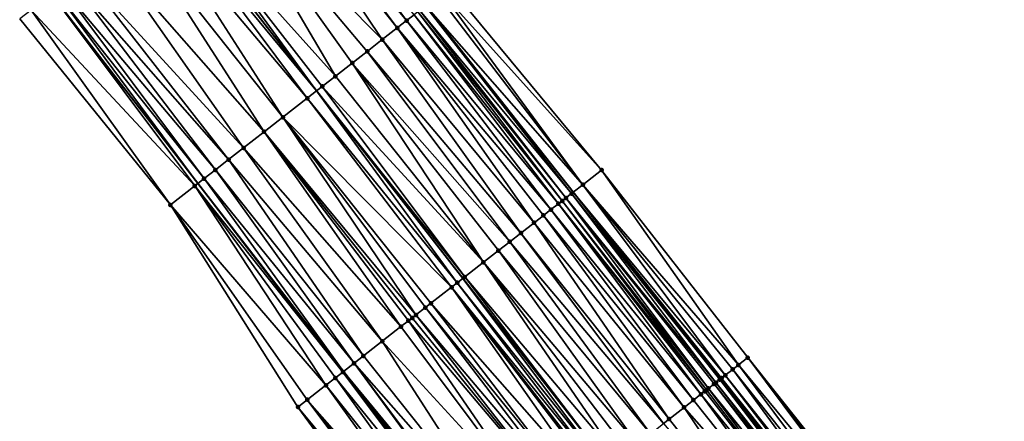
# Model space of a CAD drawing. Header units: feet. Extents: x 2004186 to 2014793, y 836912 to 864902.
# Tile 493 of 656: x 2007200 to 2007282, y 852184 to 852217. Entities that reach past the tile are written whole.
import ezdxf

# ---------------------------------------------------------------- set-up
doc = ezdxf.new("R2010")
doc.units = ezdxf.units.FT
doc.header["$LTSCALE"] = 100
doc.header["$MEASUREMENT"] = 0
for name, color, linetype, lineweight in [('EP_Travel Lane', 5, 'Continuous', 40), ('GPL_Skip Line', 2, 'Continuous', 40), ('Road Shots', 4, 'Continuous', 200), ('Road X-Section', 30, 'Continuous', 13)]:
    doc.layers.add(name, color=color, linetype=linetype, lineweight=lineweight)
doc.layers.add('I-77 SB_MM21-27-Surface-Border', color=7, linetype='Continuous')
doc.layers.add('I-77 SB_MM21-27-Surface-TIN', color=7, linetype='Continuous')

msp = doc.modelspace()

# ---------------------------------------------------------------- linework, layer by layer
at = {"layer": 'EP_Travel Lane'}
for points in [[(2007377.983800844, 852000.8977127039, 436.5696962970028), (2007365.146606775, 852016.2331912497, 436.746768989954), (2007352.319153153, 852031.7502962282, 436.8728418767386), (2007339.674079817, 852047.2450882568, 436.9950861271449), (2007327.029079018, 852062.7397913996, 437.136883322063), (2007314.384125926, 852078.2344360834, 437.2915498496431), (2007301.668577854, 852093.863523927, 437.4010782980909), (2007289.081300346, 852109.4060713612, 437.4789598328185), (2007276.494021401, 852124.9486205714, 437.5560434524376), (2007263.906707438, 852140.4912130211, 437.6138518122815), (2007251.319932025, 852156.231166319, 437.6029466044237), (2007239.071900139, 852172.0420528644, 437.6819413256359), (2007226.823824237, 852187.8529962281, 437.7461890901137), (2007214.576057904, 852203.6635399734, 437.9141399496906), (2007202.278240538, 852219.5795358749, 438.050688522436)], [(2007409.360636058, 852001.0853561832, 436.0396608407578), (2007396.500211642, 852016.4018308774, 436.1662396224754), (2007383.639723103, 852031.7183819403, 436.2780161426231), (2007370.954374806, 852047.0198980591, 436.3534693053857), (2007358.289980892, 852062.4992487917, 436.4248296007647), (2007345.625750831, 852077.9783992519, 436.5403146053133), (2007332.961546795, 852093.4575179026, 436.6628027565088), (2007320.484763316, 852108.9083508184, 436.7552748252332), (2007308.080106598, 852124.5968915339, 436.8335180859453), (2007295.675354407, 852140.2855529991, 436.8584495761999), (2007283.270587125, 852155.9742335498, 436.8749568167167), (2007270.955419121, 852171.5495952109, 436.9288561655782), (2007258.550641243, 852187.2382891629, 436.9984596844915), (2007246.145901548, 852202.9269348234, 437.0806944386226), (2007233.741103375, 852218.6156544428, 437.1436066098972)]]:
    msp.add_polyline3d(points, dxfattribs=at)
at = {"layer": 'GPL_Skip Line'}
msp.add_polyline3d([(2007400.41848609, 851993.5982109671, 436.2031289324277), (2007387.580882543, 852008.9335304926, 436.3592634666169), (2007374.74317321, 852024.268976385, 436.4908941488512), (2007361.986144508, 852039.6713750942, 436.6037614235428), (2007349.312298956, 852055.1426916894, 436.7135698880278), (2007336.638543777, 852070.6138979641, 436.8476929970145), (2007323.964731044, 852086.0851744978, 436.9663311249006), (2007311.363644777, 852101.615408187, 437.0641809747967), (2007298.875162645, 852117.2369162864, 437.1475946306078), (2007286.386638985, 852132.8584763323, 437.2079724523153), (2007273.898076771, 852148.480084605, 437.2469640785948), (2007261.464525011, 852164.1451979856, 437.282366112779), (2007249.164776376, 852179.9155655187, 437.3910763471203), (2007236.864926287, 852195.686063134, 437.4659343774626), (2007224.565206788, 852211.4563933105, 437.5843661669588), (2007212.292808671, 852227.2478656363, 437.6978340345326)], dxfattribs=at)
at = {"layer": 'I-77 SB_MM21-27-Surface-Border', "color": 3, "linetype": 'ByBlock', "lineweight": -2}
for points in [[(2007235.760482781, 852220.19171268, 436.9675541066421), (2007248.533332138, 852204.7903650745, 436.853076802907), (2007260.833241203, 852189.0197918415, 436.7979060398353), (2007273.290845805, 852173.3722312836, 436.7392483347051), (2007285.925695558, 852158.0975889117, 436.6716579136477), (2007298.414230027, 852142.4760153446, 436.6172682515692), (2007310.90277895, 852126.8544236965, 436.5709005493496), (2007323.235145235, 852111.1079041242, 436.5432185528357), (2007336.185147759, 852096.100234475, 436.3995206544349), (2007348.549767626, 852080.3751865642, 436.3449406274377), (2007360.914235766, 852064.650323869, 436.2495338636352), (2007373.742862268, 852049.3056677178, 436.1573380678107), (2007385.476724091, 852033.2573517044, 436.1449178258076), (2007398.467898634, 852018.0501573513, 436.0381571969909), (2007411.15235097, 852002.5862111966, 435.9298862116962)], [(2007374.70008124, 851998.148125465, 436.6493122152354), (2007362.015852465, 852013.6118045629, 436.8093653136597), (2007347.908391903, 852028.1363464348, 436.9687877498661), (2007334.615825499, 852043.1005293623, 437.116558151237), (2007321.477952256, 852058.1914799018, 437.2583095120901), (2007308.339924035, 852073.2826196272, 437.3583708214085), (2007295.117926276, 852088.6263115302, 437.4956514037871), (2007282.316976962, 852103.9980912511, 437.5598997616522), (2007270.297043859, 852119.9943817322, 437.5878907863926), (2007258.589652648, 852136.2403071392, 437.67648959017), (2007246.483620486, 852152.4587741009, 437.6706200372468), (2007234.814603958, 852168.7212564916, 437.7487028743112), (2007222.987898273, 852184.8607180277, 437.832401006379), (2007212.265211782, 852201.8610753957, 437.9418669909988), (2007199.589120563, 852217.5207740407, 438.0786277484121)]]:
    msp.add_polyline3d(points, dxfattribs=at)
at = {"layer": 'I-77 SB_MM21-27-Surface-TIN', "color": 128, "linetype": 'ByBlock', "lineweight": -2}
for points in [[(2007219.438430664, 852232.7196192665, 437.4022025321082), (2007218.962068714, 852232.3548189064, 437.4270769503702), (2007231.345700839, 852216.7464691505, 437.2963824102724)], [(2007220.232344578, 852233.3276494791, 437.3516317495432), (2007219.438430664, 852232.7196192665, 437.4022025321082), (2007232.134086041, 852217.3616510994, 437.2481011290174)], [(2007219.438430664, 852232.7196192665, 437.4022025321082), (2007231.345700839, 852216.7464691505, 437.2963824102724), (2007232.134086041, 852217.3616510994, 437.2481011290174)], [(2007220.232344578, 852233.3276494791, 437.3516317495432), (2007232.134086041, 852217.3616510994, 437.2481011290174), (2007232.764823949, 852217.8537585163, 437.2194021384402)], [(2007218.962068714, 852232.3548189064, 437.4270769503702), (2007215.945024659, 852230.0445277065, 437.5504288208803), (2007230.084233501, 852215.762243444, 437.3566098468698)], [(2007218.962068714, 852232.3548189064, 437.4270769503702), (2007230.084233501, 852215.762243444, 437.3566098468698), (2007231.345700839, 852216.7464691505, 437.2963824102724)], [(2007215.945024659, 852230.0445277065, 437.5504288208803), (2007212.769192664, 852227.6126372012, 437.6818215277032), (2007226.142094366, 852212.6866069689, 437.5269014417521)], [(2007215.945024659, 852230.0445277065, 437.5504288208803), (2007228.822741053, 852214.7780499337, 437.4084587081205), (2007230.084233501, 852215.762243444, 437.3566098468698)], [(2007215.945024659, 852230.0445277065, 437.5504288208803), (2007227.561259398, 852213.7938425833, 437.4639092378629), (2007228.822741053, 852214.7780499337, 437.4084587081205)], [(2007215.945024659, 852230.0445277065, 437.5504288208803), (2007226.142094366, 852212.6866069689, 437.5269014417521), (2007227.561259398, 852213.7938425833, 437.4639092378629)], [(2007212.769192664, 852227.6126372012, 437.6818215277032), (2007212.292808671, 852227.2478656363, 437.6978340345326), (2007224.565206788, 852211.4563933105, 437.5843661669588)], [(2007212.769192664, 852227.6126372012, 437.6818215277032), (2007224.565206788, 852211.4563933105, 437.5843661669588), (2007225.03828154, 852211.8254465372, 437.5699557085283)], [(2007212.769192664, 852227.6126372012, 437.6818215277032), (2007225.03828154, 852211.8254465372, 437.5699557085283), (2007226.142094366, 852212.6866069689, 437.5269014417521)], [(2007211.816424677, 852226.883094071, 437.7138465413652), (2007210.863671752, 852226.1535312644, 437.7519271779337), (2007223.776748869, 852210.8413045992, 437.6083835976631)], [(2007211.816424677, 852226.883094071, 437.7138465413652), (2007224.565206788, 852211.4563933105, 437.5843661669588), (2007212.292808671, 852227.2478656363, 437.6978340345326)], [(2007211.816424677, 852226.883094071, 437.7138465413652), (2007223.776748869, 852210.8413045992, 437.6083835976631), (2007224.565206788, 852211.4563933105, 437.5843661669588)], [(2007210.863671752, 852226.1535312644, 437.7519271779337), (2007209.275742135, 852224.9376038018, 437.8121484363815), (2007221.726772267, 852209.2420560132, 437.6754966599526)], [(2007210.863671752, 852226.1535312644, 437.7519271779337), (2007221.726772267, 852209.2420560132, 437.6754966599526), (2007223.776748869, 852210.8413045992, 437.6083835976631)], [(2007209.275742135, 852224.9376038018, 437.8121484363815), (2007206.893838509, 852223.1137246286, 437.8987809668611), (2007220.149884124, 852208.0118430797, 437.7327726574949)], [(2007209.275742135, 852224.9376038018, 437.8121484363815), (2007220.149884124, 852208.0118430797, 437.7327726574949), (2007221.726772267, 852209.2420560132, 437.6754966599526)], [(2007206.893838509, 852223.1137246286, 437.8987809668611), (2007204.829516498, 852221.5330365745, 437.9716375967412), (2007218.415281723, 852206.6586414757, 437.7872866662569)], [(2007206.893838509, 852223.1137246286, 437.8987809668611), (2007218.415281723, 852206.6586414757, 437.7872866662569), (2007220.149884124, 852208.0118430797, 437.7327726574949)], [(2007204.829516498, 852221.5330365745, 437.9716375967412), (2007203.876766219, 852220.8034703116, 438.0107819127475), (2007217.15377648, 852205.6744643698, 437.8348665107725)], [(2007204.829516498, 852221.5330365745, 437.9716375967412), (2007217.15377648, 852205.6744643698, 437.8348665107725), (2007218.415281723, 852206.6586414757, 437.7872866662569)], [(2007203.082790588, 852220.1955207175, 438.0365417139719), (2007202.606392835, 852219.8307671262, 438.0470227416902), (2007215.103806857, 852204.0752068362, 437.9043080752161)], [(2007203.876766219, 852220.8034703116, 438.0107819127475), (2007203.082790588, 852220.1955207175, 438.0365417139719), (2007216.049958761, 852204.8133102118, 437.8762881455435)], [(2007203.082790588, 852220.1955207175, 438.0365417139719), (2007215.103806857, 852204.0752068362, 437.9043080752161), (2007216.049958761, 852204.8133102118, 437.8762881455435)], [(2007203.876766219, 852220.8034703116, 438.0107819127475), (2007216.049958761, 852204.8133102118, 437.8762881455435), (2007217.15377648, 852205.6744643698, 437.8348665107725)], [(2007235.760482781, 852220.19171268, 436.9675541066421), (2007235.12979067, 852219.6995465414, 437.0115346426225), (2007248.533332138, 852204.7903650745, 436.853076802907)], [(2007200.541946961, 852218.2502408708, 438.0700846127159), (2007214.315320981, 852203.4601539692, 437.91899743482), (2007202.278240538, 852219.5795358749, 438.050688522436)], [(2007202.606392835, 852219.8307671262, 438.0470227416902), (2007202.278240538, 852219.5795358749, 438.050688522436), (2007214.576057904, 852203.6635399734, 437.9141399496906)], [(2007214.315320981, 852203.4601539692, 437.91899743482), (2007214.576057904, 852203.6635399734, 437.9141399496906), (2007202.278240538, 852219.5795358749, 438.050688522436)], [(2007202.606392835, 852219.8307671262, 438.0470227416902), (2007214.576057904, 852203.6635399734, 437.9141399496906), (2007215.103806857, 852204.0752068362, 437.9043080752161)], [(2007234.81446027, 852219.4534434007, 437.0387482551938), (2007233.741103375, 852218.6156544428, 437.1436066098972), (2007246.956716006, 852203.5598033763, 437.0011172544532)], [(2007235.12979067, 852219.6995465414, 437.0115346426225), (2007234.81446027, 852219.4534434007, 437.0387482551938), (2007246.956716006, 852203.5598033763, 437.0011172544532)], [(2007235.12979067, 852219.6995465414, 437.0115346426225), (2007246.956716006, 852203.5598033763, 437.0011172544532), (2007248.533332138, 852204.7903650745, 436.853076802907)], [(2007233.71084153, 852218.592034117, 437.1465629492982), (2007233.237852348, 852218.222871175, 437.1895252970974), (2007246.010758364, 852202.8214509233, 437.0939580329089)], [(2007233.71084153, 852218.592034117, 437.1465629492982), (2007246.010758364, 852202.8214509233, 437.0939580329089), (2007233.741103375, 852218.6156544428, 437.1436066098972)], [(2007246.010758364, 852202.8214509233, 437.0939580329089), (2007246.145901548, 852202.9269348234, 437.0806944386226), (2007233.741103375, 852218.6156544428, 437.1436066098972)], [(2007246.956716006, 852203.5598033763, 437.0011172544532), (2007233.741103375, 852218.6156544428, 437.1436066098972), (2007246.145901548, 852202.9269348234, 437.0806944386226)], [(2007200.541946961, 852218.2502408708, 438.0700846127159), (2007199.589120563, 852217.5207740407, 438.0786277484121), (2007212.265211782, 852201.8610753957, 437.9418669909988)], [(2007200.541946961, 852218.2502408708, 438.0700846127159), (2007212.265211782, 852201.8610753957, 437.9418669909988), (2007214.315320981, 852203.4601539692, 437.91899743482)], [(2007232.764823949, 852217.8537585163, 437.2194021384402), (2007232.134086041, 852217.3616510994, 437.2481011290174), (2007244.907073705, 852201.9601261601, 437.1797795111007)], [(2007233.080180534, 852218.099828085, 437.2009251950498), (2007232.764823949, 852217.8537585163, 437.2194021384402), (2007245.222434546, 852202.2061902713, 437.1627222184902)], [(2007232.764823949, 852217.8537585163, 437.2194021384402), (2007244.907073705, 852201.9601261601, 437.1797795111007), (2007245.222434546, 852202.2061902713, 437.1627222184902)], [(2007233.237852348, 852218.222871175, 437.1895252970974), (2007233.080180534, 852218.099828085, 437.2009251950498), (2007245.537774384, 852202.4522813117, 437.1386569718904)], [(2007233.080180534, 852218.099828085, 437.2009251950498), (2007245.222434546, 852202.2061902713, 437.1627222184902), (2007245.537774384, 852202.4522813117, 437.1386569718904)], [(2007233.237852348, 852218.222871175, 437.1895252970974), (2007245.537774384, 852202.4522813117, 437.1386569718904), (2007246.010758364, 852202.8214509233, 437.0939580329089)], [(2007232.134086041, 852217.3616510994, 437.2481011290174), (2007231.345700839, 852216.7464691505, 437.2963824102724), (2007244.276326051, 852201.4680312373, 437.205228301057)], [(2007232.134086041, 852217.3616510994, 437.2481011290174), (2007244.276326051, 852201.4680312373, 437.205228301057), (2007244.907073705, 852201.9601261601, 437.1797795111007)], [(2007231.345700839, 852216.7464691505, 437.2963824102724), (2007230.084233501, 852215.762243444, 437.3566098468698), (2007242.8570991, 852200.3608750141, 437.2475626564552)], [(2007231.345700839, 852216.7464691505, 437.2963824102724), (2007243.645557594, 852200.9759629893, 437.2237353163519), (2007244.276326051, 852201.4680312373, 437.205228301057)], [(2007231.345700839, 852216.7464691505, 437.2963824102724), (2007242.8570991, 852200.3608750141, 437.2475626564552), (2007243.645557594, 852200.9759629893, 437.2237353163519)], [(2007230.084233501, 852215.762243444, 437.3566098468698), (2007228.822741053, 852214.7780499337, 437.4084587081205), (2007241.753288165, 852199.499712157, 437.2912502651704)], [(2007230.084233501, 852215.762243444, 437.3566098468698), (2007241.753288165, 852199.499712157, 437.2912502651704), (2007242.8570991, 852200.3608750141, 437.2475626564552)], [(2007228.822741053, 852214.7780499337, 437.4084587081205), (2007227.561259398, 852213.7938425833, 437.4639092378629), (2007240.807165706, 852198.7615710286, 437.3290966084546)], [(2007228.822741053, 852214.7780499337, 437.4084587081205), (2007240.807165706, 852198.7615710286, 437.3290966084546), (2007241.753288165, 852199.499712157, 437.2912502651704)], [(2007227.561259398, 852213.7938425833, 437.4639092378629), (2007226.142094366, 852212.6866069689, 437.5269014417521), (2007238.599523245, 852197.039271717, 437.4096008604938)], [(2007227.561259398, 852213.7938425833, 437.4639092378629), (2007239.86102624, 852198.0234517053, 437.3612684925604), (2007240.807165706, 852198.7615710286, 437.3290966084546)], [(2007227.561259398, 852213.7938425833, 437.4639092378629), (2007238.599523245, 852197.039271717, 437.4096008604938), (2007239.86102624, 852198.0234517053, 437.3612684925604)], [(2007226.142094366, 852212.6866069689, 437.5269014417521), (2007225.03828154, 852211.8254465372, 437.5699557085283), (2007238.599523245, 852197.039271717, 437.4096008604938)], [(2007223.776748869, 852210.8413045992, 437.6083835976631), (2007236.391836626, 852195.3170290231, 437.4753711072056), (2007224.565206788, 852211.4563933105, 437.5843661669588)], [(2007225.03828154, 852211.8254465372, 437.5699557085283), (2007224.565206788, 852211.4563933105, 437.5843661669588), (2007237.022622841, 852195.8090745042, 437.4627888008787)], [(2007236.391836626, 852195.3170290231, 437.4753711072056), (2007236.864926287, 852195.686063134, 437.4659343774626), (2007224.565206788, 852211.4563933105, 437.5843661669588)], [(2007237.022622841, 852195.8090745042, 437.4627888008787), (2007224.565206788, 852211.4563933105, 437.5843661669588), (2007236.864926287, 852195.686063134, 437.4659343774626)], [(2007225.03828154, 852211.8254465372, 437.5699557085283), (2007237.022622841, 852195.8090745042, 437.4627888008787), (2007238.599523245, 852197.039271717, 437.4096008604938)], [(2007223.776748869, 852210.8413045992, 437.6083835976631), (2007221.726772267, 852209.2420560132, 437.6754966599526), (2007235.918754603, 852194.94798512, 437.4873560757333)], [(2007223.776748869, 852210.8413045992, 437.6083835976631), (2007235.918754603, 852194.94798512, 437.4873560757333), (2007236.391836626, 852195.3170290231, 437.4753711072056)], [(2007221.726772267, 852209.2420560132, 437.6754966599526), (2007220.149884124, 852208.0118430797, 437.7327726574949), (2007232.922652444, 852192.6105993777, 437.591285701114)], [(2007221.726772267, 852209.2420560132, 437.6754966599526), (2007234.184136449, 852193.5948037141, 437.5366171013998), (2007235.918754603, 852194.94798512, 437.4873560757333)], [(2007221.726772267, 852209.2420560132, 437.6754966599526), (2007233.711070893, 852193.2257386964, 437.5540968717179), (2007234.184136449, 852193.5948037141, 437.5366171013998)], [(2007221.726772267, 852209.2420560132, 437.6754966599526), (2007232.922652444, 852192.6105993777, 437.591285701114), (2007233.711070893, 852193.2257386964, 437.5540968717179)], [(2007220.149884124, 852208.0118430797, 437.7327726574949), (2007218.415281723, 852206.6586414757, 437.7872866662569), (2007231.661093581, 852191.6264910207, 437.6209769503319)], [(2007220.149884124, 852208.0118430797, 437.7327726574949), (2007232.607274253, 852192.364557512, 437.602553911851), (2007232.922652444, 852192.6105993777, 437.591285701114)], [(2007220.149884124, 852208.0118430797, 437.7327726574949), (2007232.291879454, 852192.1185369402, 437.6082806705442), (2007232.607274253, 852192.364557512, 437.602553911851)], [(2007220.149884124, 852208.0118430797, 437.7327726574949), (2007231.661093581, 852191.6264910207, 437.6209769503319), (2007232.291879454, 852192.1185369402, 437.6082806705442)], [(2007218.415281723, 852206.6586414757, 437.7872866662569), (2007217.15377648, 852205.6744643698, 437.8348665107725), (2007230.084184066, 852190.3963054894, 437.6711249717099)], [(2007218.415281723, 852206.6586414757, 437.7872866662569), (2007230.084184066, 852190.3963054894, 437.6711249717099), (2007231.661093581, 852191.6264910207, 437.6209769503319)], [(2007217.15377648, 852205.6744643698, 437.8348665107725), (2007216.049958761, 852204.8133102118, 437.8762881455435), (2007228.507261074, 852189.1661372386, 437.7167759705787)], [(2007217.15377648, 852205.6744643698, 437.8348665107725), (2007228.507261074, 852189.1661372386, 437.7167759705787), (2007230.084184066, 852190.3963054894, 437.6711249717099)], [(2007216.049958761, 852204.8133102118, 437.8762881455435), (2007215.103806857, 852204.0752068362, 437.9043080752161), (2007227.718786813, 852188.5510694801, 437.7353421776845)], [(2007216.049958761, 852204.8133102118, 437.8762881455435), (2007227.718786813, 852188.5510694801, 437.7353421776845), (2007228.507261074, 852189.1661372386, 437.7167759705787)], [(2007248.533332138, 852204.7903650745, 436.853076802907), (2007246.956716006, 852203.5598033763, 437.0011172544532), (2007260.044904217, 852188.4045480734, 436.8622757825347)], [(2007248.533332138, 852204.7903650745, 436.853076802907), (2007260.044904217, 852188.4045480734, 436.8622757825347), (2007260.833241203, 852189.0197918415, 436.7979060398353)], [(2007214.315320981, 852203.4601539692, 437.91899743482), (2007226.772585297, 852187.8130297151, 437.7468101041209), (2007214.576057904, 852203.6635399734, 437.9141399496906)], [(2007215.103806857, 852204.0752068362, 437.9043080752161), (2007214.576057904, 852203.6635399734, 437.9141399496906), (2007226.823824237, 852187.8529962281, 437.7461890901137)], [(2007226.772585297, 852187.8130297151, 437.7468101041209), (2007226.823824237, 852187.8529962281, 437.7461890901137), (2007214.576057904, 852203.6635399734, 437.9141399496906)], [(2007215.103806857, 852204.0752068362, 437.9043080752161), (2007226.823824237, 852187.8529962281, 437.7461890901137), (2007227.718786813, 852188.5510694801, 437.7353421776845)], [(2007214.315320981, 852203.4601539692, 437.91899743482), (2007212.265211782, 852201.8610753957, 437.9418669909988), (2007225.353332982, 852186.7059060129, 437.7806813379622)], [(2007214.315320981, 852203.4601539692, 437.91899743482), (2007226.141811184, 852187.3209687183, 437.7634301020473), (2007226.772585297, 852187.8130297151, 437.7468101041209)], [(2007214.315320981, 852203.4601539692, 437.91899743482), (2007225.353332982, 852186.7059060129, 437.7806813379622), (2007226.141811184, 852187.3209687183, 437.7634301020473)], [(2007246.010758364, 852202.8214509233, 437.0939580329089), (2007245.537774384, 852202.4522813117, 437.1386569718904), (2007258.152881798, 852186.9279805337, 437.0122082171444)], [(2007246.010758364, 852202.8214509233, 437.0939580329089), (2007258.468267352, 852187.1740129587, 437.0033970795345), (2007246.145901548, 852202.9269348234, 437.0806944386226)], [(2007246.010758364, 852202.8214509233, 437.0939580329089), (2007258.152881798, 852186.9279805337, 437.0122082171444), (2007258.468267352, 852187.1740129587, 437.0033970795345)], [(2007246.956716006, 852203.5598033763, 437.0011172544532), (2007246.145901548, 852202.9269348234, 437.0806944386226), (2007258.941268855, 852187.543160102, 436.9645455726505)], [(2007258.468267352, 852187.1740129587, 437.0033970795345), (2007258.550641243, 852187.2382891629, 436.9984596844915), (2007246.145901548, 852202.9269348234, 437.0806944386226)], [(2007258.625945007, 852187.2970485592, 436.9939460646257), (2007246.145901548, 852202.9269348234, 437.0806944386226), (2007258.550641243, 852187.2382891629, 436.9984596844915)], [(2007258.941268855, 852187.543160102, 436.9645455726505), (2007246.145901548, 852202.9269348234, 437.0806944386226), (2007258.625945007, 852187.2970485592, 436.9939460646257)], [(2007246.956716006, 852203.5598033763, 437.0011172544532), (2007259.571906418, 852188.0353961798, 436.9023635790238), (2007260.044904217, 852188.4045480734, 436.8622757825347)], [(2007246.956716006, 852203.5598033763, 437.0011172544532), (2007258.941268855, 852187.543160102, 436.9645455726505), (2007259.571906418, 852188.0353961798, 436.9023635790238)], [(2007244.907073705, 852201.9601261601, 437.1797795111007), (2007244.276326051, 852201.4680312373, 437.205228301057), (2007256.891500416, 852185.9436446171, 437.1011178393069)], [(2007245.222434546, 852202.2061902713, 437.1627222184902), (2007244.907073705, 852201.9601261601, 437.1797795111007), (2007257.364545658, 852186.3127356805, 437.0768603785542)], [(2007244.907073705, 852201.9601261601, 437.1797795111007), (2007257.206867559, 852186.1897006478, 437.0861636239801), (2007257.364545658, 852186.3127356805, 437.0768603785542)], [(2007244.907073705, 852201.9601261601, 437.1797795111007), (2007256.891500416, 852185.9436446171, 437.1011178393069), (2007257.206867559, 852186.1897006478, 437.0861636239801)], [(2007245.537774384, 852202.4522813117, 437.1386569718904), (2007245.222434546, 852202.2061902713, 437.1627222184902), (2007257.522217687, 852186.4357784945, 437.0655321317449)], [(2007245.222434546, 852202.2061902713, 437.1627222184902), (2007257.364545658, 852186.3127356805, 437.0768603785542), (2007257.522217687, 852186.4357784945, 437.0655321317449)], [(2007245.537774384, 852202.4522813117, 437.1386569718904), (2007257.995207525, 852186.8049405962, 437.0227878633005), (2007258.152881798, 852186.9279805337, 437.0122082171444)], [(2007245.537774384, 852202.4522813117, 437.1386569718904), (2007257.522217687, 852186.4357784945, 437.0655321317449), (2007257.995207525, 852186.8049405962, 437.0227878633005)], [(2007212.265211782, 852201.8610753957, 437.9418669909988), (2007223.776388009, 852185.4757659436, 437.8189984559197), (2007225.353332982, 852186.7059060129, 437.7806813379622)], [(2007212.265211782, 852201.8610753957, 437.9418669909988), (2007222.987898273, 852184.8607180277, 437.832401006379), (2007223.776388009, 852185.4757659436, 437.8189984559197)], [(2007244.276326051, 852201.4680312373, 437.205228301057), (2007243.645557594, 852200.9759629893, 437.2237353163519), (2007256.260747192, 852185.4515568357, 437.1247077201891)], [(2007244.276326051, 852201.4680312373, 437.205228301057), (2007256.260747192, 852185.4515568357, 437.1247077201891), (2007256.891500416, 852185.9436446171, 437.1011178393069)], [(2007242.8570991, 852200.3608750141, 437.2475626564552), (2007241.753288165, 852199.499712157, 437.2912502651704), (2007254.210798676, 852183.85227224, 437.2011941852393)], [(2007243.645557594, 852200.9759629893, 437.2237353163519), (2007242.8570991, 852200.3608750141, 437.2475626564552), (2007255.472308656, 852184.8364432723, 437.155193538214)], [(2007242.8570991, 852200.3608750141, 437.2475626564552), (2007254.210798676, 852183.85227224, 437.2011941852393), (2007255.472308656, 852184.8364432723, 437.155193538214)], [(2007243.645557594, 852200.9759629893, 437.2237353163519), (2007255.472308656, 852184.8364432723, 437.155193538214), (2007256.260747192, 852185.4515568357, 437.1247077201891)], [(2007241.753288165, 852199.499712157, 437.2912502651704), (2007240.807165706, 852198.7615710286, 437.3290966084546), (2007253.737733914, 852183.483206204, 437.2189386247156)], [(2007241.753288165, 852199.499712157, 437.2912502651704), (2007253.737733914, 852183.483206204, 437.2189386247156), (2007254.210798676, 852183.85227224, 437.2011941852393)], [(2007240.807165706, 852198.7615710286, 437.3290966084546), (2007239.86102624, 852198.0234517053, 437.3612684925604), (2007252.633909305, 852182.6220608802, 437.258062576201)], [(2007240.807165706, 852198.7615710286, 437.3290966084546), (2007252.633909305, 852182.6220608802, 437.258062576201), (2007253.737733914, 852183.483206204, 437.2189386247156)], [(2007239.86102624, 852198.0234517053, 437.3612684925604), (2007238.599523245, 852197.039271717, 437.4096008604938), (2007251.530090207, 852181.7609084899, 437.2990254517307)], [(2007239.86102624, 852198.0234517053, 437.3612684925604), (2007251.530090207, 852181.7609084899, 437.2990254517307), (2007252.633909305, 852182.6220608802, 437.258062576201)], [(2007238.599523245, 852197.039271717, 437.4096008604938), (2007237.022622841, 852195.8090745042, 437.4627888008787), (2007249.953196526, 852180.5307026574, 437.3544554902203)], [(2007238.599523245, 852197.039271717, 437.4096008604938), (2007250.741645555, 852181.145802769, 437.3274703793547), (2007251.530090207, 852181.7609084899, 437.2990254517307)], [(2007238.599523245, 852197.039271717, 437.4096008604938), (2007249.953196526, 852180.5307026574, 437.3544554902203), (2007250.741645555, 852181.145802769, 437.3274703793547)], [(2007236.391836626, 852195.3170290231, 437.4753711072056), (2007235.918754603, 852194.94798512, 437.4873560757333), (2007248.533980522, 852179.423532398, 437.4004414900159)], [(2007236.391836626, 852195.3170290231, 437.4753711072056), (2007248.849389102, 852179.6695352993, 437.3993135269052), (2007236.864926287, 852195.686063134, 437.4659343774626)], [(2007236.391836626, 852195.3170290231, 437.4753711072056), (2007248.533980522, 852179.423532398, 437.4004414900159), (2007248.849389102, 852179.6695352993, 437.3993135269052)], [(2007237.022622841, 852195.8090745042, 437.4627888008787), (2007236.864926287, 852195.686063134, 437.4659343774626), (2007249.164776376, 852179.9155655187, 437.3910763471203)], [(2007248.849389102, 852179.6695352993, 437.3993135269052), (2007249.164776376, 852179.9155655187, 437.3910763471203), (2007236.864926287, 852195.686063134, 437.4659343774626)], [(2007237.022622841, 852195.8090745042, 437.4627888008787), (2007249.164776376, 852179.9155655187, 437.3910763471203), (2007249.953196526, 852180.5307026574, 437.3544554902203)], [(2007235.918754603, 852194.94798512, 437.4873560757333), (2007234.184136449, 852193.5948037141, 437.5366171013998), (2007247.43014351, 852178.562402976, 437.4354272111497)], [(2007235.918754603, 852194.94798512, 437.4873560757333), (2007248.218581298, 852179.1775174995, 437.4046916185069), (2007248.533980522, 852179.423532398, 437.4004414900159)], [(2007235.918754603, 852194.94798512, 437.4873560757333), (2007248.060890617, 852179.0544985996, 437.4097965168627), (2007248.218581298, 852179.1775174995, 437.4046916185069)], [(2007235.918754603, 852194.94798512, 437.4873560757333), (2007247.43014351, 852178.562402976, 437.4354272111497), (2007248.060890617, 852179.0544985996, 437.4097965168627)], [(2007233.711070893, 852193.2257386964, 437.5540968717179), (2007232.922652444, 852192.6105993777, 437.591285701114), (2007245.853267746, 852177.3321741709, 437.4968354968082)], [(2007234.184136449, 852193.5948037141, 437.5366171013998), (2007233.711070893, 852193.2257386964, 437.5540968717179), (2007246.326341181, 852177.7012290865, 437.4819850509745)], [(2007233.711070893, 852193.2257386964, 437.5540968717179), (2007245.853267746, 852177.3321741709, 437.4968354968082), (2007246.326341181, 852177.7012290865, 437.4819850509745)], [(2007234.184136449, 852193.5948037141, 437.5366171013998), (2007246.326341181, 852177.7012290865, 437.4819850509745), (2007247.43014351, 852178.562402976, 437.4354272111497)], [(2007232.291879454, 852192.1185369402, 437.6082806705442), (2007231.661093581, 852191.6264910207, 437.6209769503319), (2007243.645597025, 852175.6099110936, 437.5679085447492)], [(2007232.607274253, 852192.364557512, 437.602553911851), (2007232.291879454, 852192.1185369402, 437.6082806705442), (2007245.2225181, 852176.8400818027, 437.5216189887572)], [(2007232.291879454, 852192.1185369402, 437.6082806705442), (2007243.645597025, 852175.6099110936, 437.5679085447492), (2007245.2225181, 852176.8400818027, 437.5216189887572)], [(2007232.922652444, 852192.6105993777, 437.591285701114), (2007232.607274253, 852192.364557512, 437.602553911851), (2007245.2225181, 852176.8400818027, 437.5216189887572)], [(2007232.922652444, 852192.6105993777, 437.591285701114), (2007245.2225181, 852176.8400818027, 437.5216189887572), (2007245.853267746, 852177.3321741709, 437.4968354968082)], [(2007231.661093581, 852191.6264910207, 437.6209769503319), (2007230.084184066, 852190.3963054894, 437.6711249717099), (2007243.645597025, 852175.6099110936, 437.5679085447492)], [(2007230.084184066, 852190.3963054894, 437.6711249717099), (2007228.507261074, 852189.1661372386, 437.7167759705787), (2007240.9648594, 852173.5185847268, 437.6560113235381)], [(2007230.084184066, 852190.3963054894, 437.6711249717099), (2007240.9648594, 852173.5185847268, 437.6560113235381), (2007243.645597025, 852175.6099110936, 437.5679085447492)], [(2007228.507261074, 852189.1661372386, 437.7167759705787), (2007227.718786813, 852188.5510694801, 437.7353421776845), (2007240.9648594, 852173.5185847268, 437.6560113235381)], [(2007260.833241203, 852189.0197918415, 436.7979060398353), (2007260.044904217, 852188.4045480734, 436.8622757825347), (2007272.817861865, 852173.00306162, 436.7839601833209)], [(2007260.833241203, 852189.0197918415, 436.7979060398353), (2007273.133190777, 852173.2491666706, 436.7562494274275), (2007273.290845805, 852173.3722312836, 436.7392483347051)], [(2007260.833241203, 852189.0197918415, 436.7979060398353), (2007272.975529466, 852173.1261101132, 436.7711540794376), (2007273.133190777, 852173.2491666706, 436.7562494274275)], [(2007260.833241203, 852189.0197918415, 436.7979060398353), (2007272.817861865, 852173.00306162, 436.7839601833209), (2007272.975529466, 852173.1261101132, 436.7711540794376)], [(2007226.772585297, 852187.8130297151, 437.7468101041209), (2007239.071900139, 852172.0420528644, 437.6819413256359), (2007226.823824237, 852187.8529962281, 437.7461890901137)], [(2007227.718786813, 852188.5510694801, 437.7353421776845), (2007226.823824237, 852187.8529962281, 437.7461890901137), (2007239.545615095, 852172.4114507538, 437.6925543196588)], [(2007239.072465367, 852172.0424936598, 437.6819480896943), (2007226.823824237, 852187.8529962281, 437.7461890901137), (2007239.071900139, 852172.0420528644, 437.6819413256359)], [(2007239.545615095, 852172.4114507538, 437.6925543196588), (2007226.823824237, 852187.8529962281, 437.7461890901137), (2007239.387902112, 852172.2884604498, 437.6902176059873)], [(2007239.387902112, 852172.2884604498, 437.6902176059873), (2007226.823824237, 852187.8529962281, 437.7461890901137), (2007239.072465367, 852172.0424936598, 437.6819480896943)], [(2007227.718786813, 852188.5510694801, 437.7353421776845), (2007239.703320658, 852172.5344505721, 437.6924151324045), (2007240.9648594, 852173.5185847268, 437.6560113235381)], [(2007227.718786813, 852188.5510694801, 437.7353421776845), (2007239.545615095, 852172.4114507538, 437.6925543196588), (2007239.703320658, 852172.5344505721, 437.6924151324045)], [(2007259.571906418, 852188.0353961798, 436.9023635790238), (2007258.941268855, 852187.543160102, 436.9645455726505), (2007271.398839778, 852171.895642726, 436.8946492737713)], [(2007260.044904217, 852188.4045480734, 436.8622757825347), (2007259.571906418, 852188.0353961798, 436.9023635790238), (2007272.029506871, 852172.3878409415, 436.8423207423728)], [(2007259.571906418, 852188.0353961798, 436.9023635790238), (2007271.398839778, 852171.895642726, 436.8946492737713), (2007272.029506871, 852172.3878409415, 436.8423207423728)], [(2007260.044904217, 852188.4045480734, 436.8622757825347), (2007272.029506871, 852172.3878409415, 436.8423207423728), (2007272.817861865, 852173.00306162, 436.7839601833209)], [(2007226.141811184, 852187.3209687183, 437.7634301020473), (2007225.353332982, 852186.7059060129, 437.7806813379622), (2007237.810842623, 852171.0584672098, 437.6903231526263)], [(2007226.772585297, 852187.8130297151, 437.7468101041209), (2007226.141811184, 852187.3209687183, 437.7634301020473), (2007238.757042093, 852171.7965095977, 437.6781734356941)], [(2007226.141811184, 852187.3209687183, 437.7634301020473), (2007237.810842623, 852171.0584672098, 437.6903231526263), (2007238.757042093, 852171.7965095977, 437.6781734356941)], [(2007226.772585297, 852187.8130297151, 437.7468101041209), (2007238.757042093, 852171.7965095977, 437.6781734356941), (2007239.071900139, 852172.0420528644, 437.6819413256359)], [(2007258.468267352, 852187.1740129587, 437.0033970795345), (2007258.152881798, 852186.9279805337, 437.0122082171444), (2007270.610547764, 852171.2803412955, 436.9740244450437)], [(2007258.468267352, 852187.1740129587, 437.0033970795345), (2007270.925833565, 852171.5265016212, 436.9319290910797), (2007258.550641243, 852187.2382891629, 436.9984596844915)], [(2007258.468267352, 852187.1740129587, 437.0033970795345), (2007270.610547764, 852171.2803412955, 436.9740244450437), (2007270.925833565, 852171.5265016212, 436.9319290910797)], [(2007258.625945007, 852187.2970485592, 436.9939460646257), (2007258.550641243, 852187.2382891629, 436.9984596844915), (2007270.955419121, 852171.5495952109, 436.9288561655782)], [(2007270.925833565, 852171.5265016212, 436.9319290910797), (2007270.955419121, 852171.5495952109, 436.9288561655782), (2007258.550641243, 852187.2382891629, 436.9984596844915)], [(2007258.941268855, 852187.543160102, 436.9645455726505), (2007258.625945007, 852187.2970485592, 436.9939460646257), (2007271.083490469, 852171.649563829, 436.9155539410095)], [(2007258.625945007, 852187.2970485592, 436.9939460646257), (2007270.955419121, 852171.5495952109, 436.9288561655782), (2007271.083490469, 852171.649563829, 436.9155539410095)], [(2007258.941268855, 852187.543160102, 436.9645455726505), (2007271.083490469, 852171.649563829, 436.9155539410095), (2007271.398839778, 852171.895642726, 436.8946492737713)], [(2007225.353332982, 852186.7059060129, 437.7806813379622), (2007223.776388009, 852185.4757659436, 437.8189984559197), (2007237.022364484, 852170.4434044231, 437.7075949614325)], [(2007225.353332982, 852186.7059060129, 437.7806813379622), (2007237.022364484, 852170.4434044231, 437.7075949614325), (2007237.810842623, 852171.0584672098, 437.6903231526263)], [(2007257.364545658, 852186.3127356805, 437.0768603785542), (2007257.206867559, 852186.1897006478, 437.0861636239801), (2007269.506773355, 852170.419131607, 437.0298978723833)], [(2007257.522217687, 852186.4357784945, 437.0655321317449), (2007257.364545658, 852186.3127356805, 437.0768603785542), (2007269.506773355, 852170.419131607, 437.0298978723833)], [(2007257.995207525, 852186.8049405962, 437.0227878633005), (2007257.522217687, 852186.4357784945, 437.0655321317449), (2007270.137539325, 852170.9112030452, 437.0105614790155)], [(2007257.522217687, 852186.4357784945, 437.0655321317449), (2007269.506773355, 852170.419131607, 437.0298978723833), (2007270.137539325, 852170.9112030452, 437.0105614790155)], [(2007258.152881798, 852186.9279805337, 437.0122082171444), (2007257.995207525, 852186.8049405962, 437.0227878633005), (2007270.452891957, 852171.1572776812, 436.9907656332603)], [(2007257.995207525, 852186.8049405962, 437.0227878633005), (2007270.295220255, 852171.0342344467, 437.0022032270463), (2007270.452891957, 852171.1572776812, 436.9907656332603)], [(2007257.995207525, 852186.8049405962, 437.0227878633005), (2007270.137539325, 852170.9112030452, 437.0105614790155), (2007270.295220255, 852171.0342344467, 437.0022032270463)], [(2007258.152881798, 852186.9279805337, 437.0122082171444), (2007270.452891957, 852171.1572776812, 436.9907656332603), (2007270.610547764, 852171.2803412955, 436.9740244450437)], [(2007223.776388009, 852185.4757659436, 437.8189984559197), (2007222.987898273, 852184.8607180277, 437.832401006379), (2007235.760790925, 852169.4593149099, 437.7323814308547)], [(2007223.776388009, 852185.4757659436, 437.8189984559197), (2007236.391572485, 852169.9513663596, 437.7182463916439), (2007237.022364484, 852170.4434044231, 437.7075949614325)], [(2007223.776388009, 852185.4757659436, 437.8189984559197), (2007235.760790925, 852169.4593149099, 437.7323814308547), (2007236.391572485, 852169.9513663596, 437.7182463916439)], [(2007256.260747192, 852185.4515568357, 437.1247077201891), (2007255.472308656, 852184.8364432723, 437.155193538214), (2007268.718319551, 852169.8040376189, 437.0552888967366)], [(2007256.891500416, 852185.9436446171, 437.1011178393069), (2007256.260747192, 852185.4515568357, 437.1247077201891), (2007268.718319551, 852169.8040376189, 437.0552888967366)], [(2007257.206867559, 852186.1897006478, 437.0861636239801), (2007256.891500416, 852185.9436446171, 437.1011178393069), (2007269.506773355, 852170.419131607, 437.0298978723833)], [(2007256.891500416, 852185.9436446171, 437.1011178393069), (2007268.718319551, 852169.8040376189, 437.0552888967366), (2007269.506773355, 852170.419131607, 437.0298978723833)], [(2007222.987898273, 852184.8607180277, 437.832401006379), (2007234.814603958, 852168.7212564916, 437.7487028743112), (2007235.760790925, 852169.4593149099, 437.7323814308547)], [(2007255.472308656, 852184.8364432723, 437.155193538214), (2007254.210798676, 852183.85227224, 437.2011941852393), (2007266.668328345, 852168.2048077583, 437.1175301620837)], [(2007255.472308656, 852184.8364432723, 437.155193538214), (2007266.668328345, 852168.2048077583, 437.1175301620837), (2007268.718319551, 852169.8040376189, 437.0552888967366)], [(2007254.210798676, 852183.85227224, 437.2011941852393), (2007253.737733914, 852183.483206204, 437.2189386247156), (2007266.668328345, 852168.2048077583, 437.1175301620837)]]:
    msp.add_3dface(points, dxfattribs=at)
at = {"layer": 'Road Shots', "lineweight": 100}
for p in [(2007232.134086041, 852217.3616510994, 437.2481011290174), (2007231.345700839, 852216.7464691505, 437.2963824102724), (2007230.084233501, 852215.762243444, 437.3566098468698), (2007228.822741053, 852214.7780499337, 437.4084587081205), (2007227.561259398, 852213.7938425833, 437.4639092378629), (2007226.142094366, 852212.6866069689, 437.5269014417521), (2007225.03828154, 852211.8254465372, 437.5699557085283), (2007223.776748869, 852210.8413045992, 437.6083835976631), (2007221.726772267, 852209.2420560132, 437.6754966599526), (2007220.149884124, 852208.0118430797, 437.7327726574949), (2007218.415281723, 852206.6586414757, 437.7872866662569), (2007217.15377648, 852205.6744643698, 437.8348665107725), (2007216.049958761, 852204.8133102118, 437.8762881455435), (2007248.533332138, 852204.7903650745, 436.853076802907), (2007215.103806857, 852204.0752068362, 437.9043080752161), (2007214.315320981, 852203.4601539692, 437.91899743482), (2007246.010758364, 852202.8214509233, 437.0939580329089), (2007246.956716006, 852203.5598033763, 437.0011172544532), (2007244.907073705, 852201.9601261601, 437.1797795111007), (2007245.222434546, 852202.2061902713, 437.1627222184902), (2007245.537774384, 852202.4522813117, 437.1386569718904), (2007212.265211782, 852201.8610753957, 437.9418669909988), (2007244.276326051, 852201.4680312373, 437.205228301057), (2007242.8570991, 852200.3608750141, 437.2475626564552), (2007243.645557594, 852200.9759629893, 437.2237353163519), (2007241.753288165, 852199.499712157, 437.2912502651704), (2007240.807165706, 852198.7615710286, 437.3290966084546), (2007239.86102624, 852198.0234517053, 437.3612684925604), (2007238.599523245, 852197.039271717, 437.4096008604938), (2007236.391836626, 852195.3170290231, 437.4753711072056), (2007237.022622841, 852195.8090745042, 437.4627888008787), (2007235.918754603, 852194.94798512, 437.4873560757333), (2007233.711070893, 852193.2257386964, 437.5540968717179), (2007234.184136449, 852193.5948037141, 437.5366171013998), (2007232.291879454, 852192.1185369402, 437.6082806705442), (2007232.607274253, 852192.364557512, 437.602553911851), (2007232.922652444, 852192.6105993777, 437.591285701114), (2007231.661093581, 852191.6264910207, 437.6209769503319), (2007230.084184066, 852190.3963054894, 437.6711249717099), (2007228.507261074, 852189.1661372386, 437.7167759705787), (2007260.833241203, 852189.0197918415, 436.7979060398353), (2007227.718786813, 852188.5510694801, 437.7353421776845), (2007259.571906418, 852188.0353961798, 436.9023635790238), (2007260.044904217, 852188.4045480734, 436.8622757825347), (2007226.141811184, 852187.3209687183, 437.7634301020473), (2007226.772585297, 852187.8130297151, 437.7468101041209), (2007258.468267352, 852187.1740129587, 437.0033970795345), (2007258.625945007, 852187.2970485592, 436.9939460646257), (2007258.941268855, 852187.543160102, 436.9645455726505), (2007225.353332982, 852186.7059060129, 437.7806813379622), (2007257.364545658, 852186.3127356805, 437.0768603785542), (2007257.522217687, 852186.4357784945, 437.0655321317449), (2007257.995207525, 852186.8049405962, 437.0227878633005), (2007258.152881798, 852186.9279805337, 437.0122082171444), (2007223.776388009, 852185.4757659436, 437.8189984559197), (2007256.260747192, 852185.4515568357, 437.1247077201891), (2007256.891500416, 852185.9436446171, 437.1011178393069), (2007257.206867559, 852186.1897006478, 437.0861636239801), (2007222.987898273, 852184.8607180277, 437.832401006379), (2007255.472308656, 852184.8364432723, 437.155193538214), (2007254.210798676, 852183.85227224, 437.2011941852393)]:
    msp.add_point(p, dxfattribs=at)
at = {"layer": 'Road X-Section', "extrusion": (-0.6149891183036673, 0.7885205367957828, 0.004873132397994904), "elevation": -562432.8981286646, "flags": 128}
msp.add_lwpolyline([(-2106847.980237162, 3178.789588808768), (-2106850.580237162, 3178.766718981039), (-2106851.580237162, 3178.752029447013), (-2106852.780237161, 3178.724009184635), (-2106854.180237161, 3178.682587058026), (-2106855.780237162, 3178.635006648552), (-2106857.980237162, 3178.580491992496), (-2106859.980237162, 3178.523215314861), (-2106862.580237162, 3178.456101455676), (-2106864.180237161, 3178.417673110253), (-2106865.580237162, 3178.374618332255), (-2106867.380237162, 3178.311625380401), (-2106868.980237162, 3178.256174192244), (-2106870.580237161, 3178.204324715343), (-2106872.180237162, 3178.144096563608), (-2106873.180237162, 3178.095814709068), (-2106873.980237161, 3178.067115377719), (-2106874.380237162, 3178.048638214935), (-2106874.580237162, 3178.037238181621), (-2106875.180237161, 3177.994275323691), (-2106876.580237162, 3177.886459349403), (-2106876.980237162, 3177.859245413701), (-2106877.780237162, 3177.815264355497)], dxfattribs=at)
at = {"layer": 'Road X-Section', "extrusion": (-0.6149891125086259, 0.7885205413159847, 0.004873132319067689), "elevation": -562452.882644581, "flags": 128}
msp.add_lwpolyline([(-2106845.984370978, 3178.777465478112), (-2106846.984370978, 3178.764062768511), (-2106848.984370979, 3178.72574519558), (-2106849.984370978, 3178.708493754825), (-2106850.784370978, 3178.691873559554), (-2106851.984370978, 3178.680405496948), (-2106852.984370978, 3178.66183906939), (-2106854.984370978, 3178.616187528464), (-2106856.984370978, 3178.566038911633), (-2106857.784370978, 3178.553342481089), (-2106858.184370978, 3178.547615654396), (-2106858.584370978, 3178.536347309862), (-2106859.584370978, 3178.499158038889), (-2106860.184370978, 3178.481678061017), (-2106862.384370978, 3178.432416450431), (-2106862.984370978, 3178.420431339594), (-2106863.784370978, 3178.407848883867), (-2106865.784370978, 3178.354660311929), (-2106867.384370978, 3178.306327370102), (-2106868.584370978, 3178.274155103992), (-2106869.784370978, 3178.236308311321), (-2106871.184370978, 3178.192620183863), (-2106872.184370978, 3178.168792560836), (-2106872.984370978, 3178.15028532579), (-2106873.784370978, 3178.124836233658), (-2106874.184370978, 3178.107778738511), (-2106874.584370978, 3178.08371320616), (-2106875.184370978, 3178.039013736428), (-2106876.384370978, 3177.946171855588), (-2106878.384370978, 3177.798129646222)], dxfattribs=at)
at = {"layer": 'Road X-Section', "extrusion": (-0.6149891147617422, 0.7885205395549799, 0.004873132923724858), "elevation": -562472.8886675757, "flags": 128}
msp.add_lwpolyline([(-2106845.382762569, 3178.791599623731), (-2106846.582762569, 3178.775277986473), (-2106847.382762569, 3178.761142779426), (-2106848.182762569, 3178.750491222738), (-2106849.182762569, 3178.73321920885), (-2106850.382762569, 3178.721069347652), (-2106850.782762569, 3178.72484404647), (-2106851.182762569, 3178.733113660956), (-2106851.382762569, 3178.735450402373), (-2106851.582762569, 3178.735311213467), (-2106853.182762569, 3178.698906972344), (-2106856.582762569, 3178.61080314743), (-2106858.582762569, 3178.564513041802), (-2106859.382762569, 3178.539729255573), (-2106859.982762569, 3178.524878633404), (-2106861.382762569, 3178.478320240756), (-2106862.182762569, 3178.452689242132), (-2106862.382762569, 3178.447584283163), (-2106862.782762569, 3178.443334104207), (-2106863.182762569, 3178.442206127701), (-2106863.58276257, 3178.43396885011), (-2106864.582762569, 3178.397347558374), (-2106865.58276257, 3178.370362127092), (-2106866.582762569, 3178.341916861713), (-2106867.982762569, 3178.300953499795), (-2106869.382762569, 3178.261829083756), (-2106869.982762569, 3178.244084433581), (-2106871.582762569, 3178.198083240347), (-2106872.582762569, 3178.167597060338), (-2106873.382762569, 3178.14400689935), (-2106873.782762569, 3178.12905250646), (-2106873.982762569, 3178.119749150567), (-2106874.182762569, 3178.108420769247), (-2106874.782762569, 3178.06567599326), (-2106874.98276257, 3178.055096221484), (-2106875.382762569, 3178.046284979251), (-2106875.582762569, 3178.036833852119), (-2106875.982762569, 3178.007433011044), (-2106876.782762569, 3177.945250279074), (-2106877.382762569, 3177.905162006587), (-2106878.382762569, 3177.840791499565)], dxfattribs=at)

doc.saveas('drawing.dxf')
